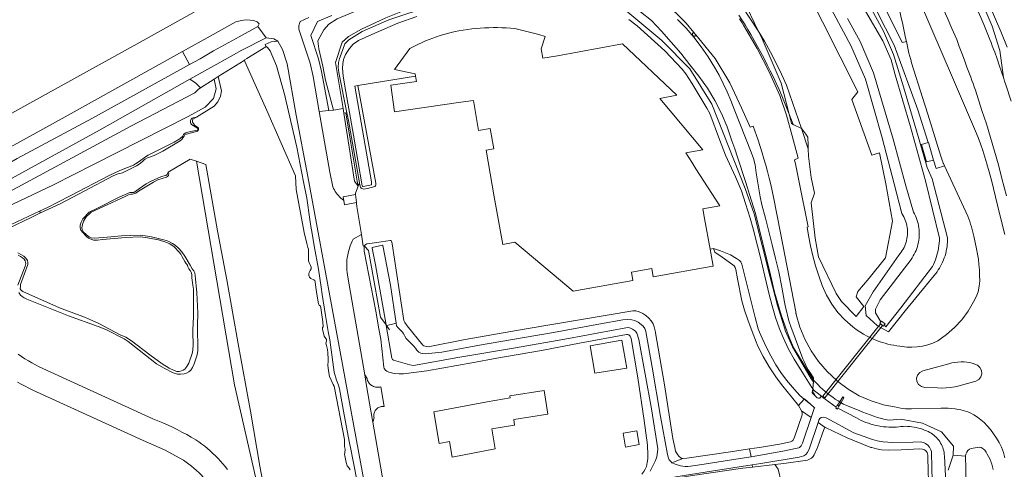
# Model space of a CAD drawing. Header units: metres. Extents: x 89888 to 94270, y 464165 to 468904.
# Tile 362 of 369: x 93101 to 93330, y 468565 to 468669. Entities that reach past the tile are written whole.
import ezdxf

# ---------------------------------------------------------------- set-up
doc = ezdxf.new("R2010")
doc.units = ezdxf.units.M
for name, color, linetype, lineweight in [('B_BEBOUWINGSGRENS_0', 251, 'CONTINUOUS', 13), ('G_GRENS_ALGEMEEN_0', 251, 'CONTINUOUS', 13), ('T_CULTUURGRENS_0', 251, 'CONTINUOUS', 13), ('T_HEK_LIJN_0', 251, 'CONTINUOUS', 13), ('V_GELEIDECONSTRUCTIE_LIJN_0', 251, 'CONTINUOUS', 13), ('V_WEGGRENS_0', 251, 'CONTINUOUS', 13), ('W_DUIKER_-1', 251, 'CONTINUOUS', 13), ('W_STUW_30CM_LIJN_0', 251, 'CONTINUOUS', 13), ('W_WALBESCHERMING_LIJN_0', 251, 'CONTINUOUS', 13), ('W_WATERGRENS_0', 251, 'CONTINUOUS', 13)]:
    doc.layers.add(name, color=color, linetype=linetype, lineweight=lineweight)

msp = doc.modelspace()

# ---------------------------------------------------------------- linework, layer by layer
at = {"layer": 'B_BEBOUWINGSGRENS_0'}
msp.add_line((93216.08, 468574.95), (93215.86, 468576.24), dxfattribs=at)
for points in [[(93193.1, 468655.99), (93193.02, 468656.52), (93188.22, 468657.53), (93191.75, 468662.43), (93192.96, 468663.05), (93193.77, 468663.44), (93194.59, 468663.82), (93195.41, 468664.18), (93196.24, 468664.52), (93197.08, 468664.84), (93197.93, 468665.14), (93198.78, 468665.42), (93199.64, 468665.68), (93200.5, 468665.92), (93201.38, 468666.15), (93202.25, 468666.35), (93203.13, 468666.53)], [(93203.13, 468666.53), (93204.12, 468666.7), (93205.12, 468666.84), (93206.12, 468666.97), (93207.12, 468667.07), (93208.12, 468667.15), (93209.12, 468667.21), (93210.13, 468667.25), (93211.14, 468667.27), (93212.14, 468667.27), (93213.15, 468667.24), (93214.15, 468667.2), (93215.16, 468667.14), (93216.16, 468667.05), (93218.94, 468666.37), (93221.72, 468665.7), (93223.14, 468665.22), (93222.25, 468662.38), (93222.65, 468660.14), (93226, 468660.74), (93241.09, 468663.47), (93253.76, 468651.57), (93249.79, 468650.84), (93259.79, 468638.89), (93255.81, 468638.18), (93257.2, 468636.02), (93258.19, 468634.46), (93263.69, 468625.87), (93259.81, 468625.18), (93260.2, 468622.95), (93261.47, 468615.8)], [(93224.8, 468610.13), (93216.13, 468617.4), (93213.31, 468616.9), (93211.37, 468627.98), (93209.48, 468638.81), (93211.25, 468639.12), (93210.43, 468643.86), (93207.68, 468643.38), (93206.51, 468650.32), (93203.63, 468649.92), (93188.21, 468647.73), (93187.34, 468653.88), (93193.28, 468654.73), (93193.1, 468655.99)], [(93261.47, 468615.8), (93262.17, 468611.88), (93262.13, 468611.87), (93248.28, 468609.4), (93247.94, 468611.3), (93243.19, 468610.45), (93243.53, 468608.55), (93229.65, 468606.07), (93224.8, 468610.13)], [(93233.66, 468593.35), (93234.73, 468586.99), (93242.14, 468588.17), (93240.95, 468594.66), (93233.66, 468593.35)], [(93215.86, 468576.24), (93223.8, 468577.48), (93222.95, 468582.97), (93215, 468581.73), (93215.08, 468581.26), (93209.71, 468580.36), (93197.36, 468578.02), (93198.59, 468570.66), (93200.95, 468571.11), (93201.55, 468567.51), (93211.53, 468569.45), (93210.76, 468574.08), (93216.08, 468574.95)], [(93245.03, 468570.42), (93244.49, 468573.58), (93241.29, 468573.04), (93241.83, 468569.84), (93245.03, 468570.42)]]:
    msp.add_lwpolyline(points, dxfattribs=at)
at = {"layer": 'G_GRENS_ALGEMEEN_0'}
msp.add_line((93282.72, 468578.28), (93282.01, 468579.52), dxfattribs=at)
for points in [[(93179.68, 468653.79), (93183.85, 468631.16), (93183.85, 468630.92), (93183.84, 468630.73), (93183.8, 468630.49), (93183.62, 468630.35), (93181.94, 468629.94), (93181.44, 468629.82), (93181.05, 468629.76), (93180.62, 468629.87), (93180.47, 468629.99), (93180.33, 468630.24), (93180.11, 468630.78), (93180.04, 468631.21)], [(93181.19, 468616.49), (93181.24, 468616.66), (93181.5, 468616.91), (93181.8, 468617.07), (93182.47, 468617.16), (93184.06, 468617.38), (93186.07, 468617.65), (93186.17, 468617.66), (93187.15, 468617.79), (93187.36, 468617.83), (93187.51, 468617.72), (93187.63, 468617.06), (93190.38, 468599.24), (93190.58, 468598.79), (93191.17, 468598), (93194.76, 468593.54), (93195.03, 468593.33), (93195.51, 468593.19), (93196.02, 468593.15), (93204.6, 468594.8), (93218.26, 468597.26), (93231.6, 468599.5), (93243.54, 468601.49), (93244.21, 468601.45), (93245.01, 468601.22), (93245.82, 468600.86), (93246.53, 468600.42), (93247.25, 468599.79), (93247.8, 468599.15), (93248.23, 468598.44), (93248.5, 468597.78), (93248.73, 468596.84), (93250.89, 468584.27), (93252.8, 468571.84), (93253.27, 468569.78), (93253.47, 468568.91), (93253.65, 468568.49), (93253.97, 468568.04), (93254.24, 468567.71), (93254.77, 468567.3), (93255.13, 468567.18)], [(93222.3, 468592.28), (93211.93, 468590.46), (93206.14, 468589.39), (93195.68, 468587.55), (93190.25, 468586.88), (93189.24, 468586.84), (93188.13, 468586.93), (93186.85, 468587.24), (93186.41, 468587.48), (93186.1, 468587.72), (93185.82, 468588.09), (93185.68, 468588.41), (93185.02, 468594.93), (93184.57, 468597.29), (93183.85, 468601.4), (93181.14, 468615.36), (93181.16, 468616.11), (93181.19, 468616.49)], [(93282.01, 468579.52), (93280.34, 468581.52), (93278.33, 468583.96), (93276.91, 468585.95), (93275.2, 468588.51), (93273.77, 468590.92), (93272.57, 468593.32), (93271.46, 468596.07), (93270.2, 468599.41), (93269.45, 468601.66), (93268.85, 468603.83), (93267.81, 468608.91), (93267.42, 468611.09), (93267.26, 468611.52), (93267.04, 468611.91), (93266.77, 468612.21), (93264.23, 468613.98), (93262.57, 468615.1), (93262.23, 468615.93)], [(93301.09, 468598.92), (93300.88, 468598.63), (93301.69, 468597.96), (93301.87, 468598.2)], [(93244.7, 468585.94), (93243.14, 468595.09), (93242.9, 468595.6), (93242.59, 468595.92), (93242.3, 468596.02), (93242.03, 468596), (93231.16, 468593.99), (93222.3, 468592.28)], [(93245.61, 468563.59), (93246.07, 468564.15), (93246.42, 468564.71), (93246.67, 468565.36), (93246.88, 468566.26), (93247.01, 468567.1), (93247.03, 468568.59), (93246.96, 468569.78), (93246.93, 468570.32), (93246.17, 468575.99), (93244.7, 468585.94)], [(93291.14, 468578.87), (93291.36, 468579.38), (93290.99, 468579.58), (93290.76, 468579.14)], [(93270.65, 468569.43), (93272.91, 468569.78), (93277.6, 468570.5), (93280.17, 468571.05), (93280.47, 468571.21), (93280.68, 468571.39), (93280.97, 468571.89), (93282.82, 468577.37), (93282.83, 468577.79), (93282.72, 468578.28)], [(93255.13, 468567.18), (93256.1, 468567.27), (93266.24, 468568.75), (93270.65, 468569.43)]]:
    msp.add_lwpolyline(points, dxfattribs=at)
at = {"layer": 'T_CULTUURGRENS_0'}
for p, q in [((93176.46, 468647.38), (93176.91, 468647.45)), ((93176.91, 468647.45), (93177.14, 468647.5)), ((93177.14, 468647.49), (93177.14, 468647.5)), ((93099.18, 468621.55), (93105.79, 468624.66)), ((93105.79, 468624.66), (93106.04, 468624.22)), ((93115.91, 468622.97), (93116.68, 468623.37)), ((93284.97, 468585.68), (93285.46, 468584.98)), ((93285.46, 468584.98), (93285.32, 468583.35)), ((93285.46, 468584.98), (93285.5, 468585.39)), ((93283.28, 468580.94), (93282.01, 468579.52)), ((93282.72, 468578.28), (93284.92, 468576.74)), ((93286.52, 468575.56), (93288.16, 468574.38)), ((93270.65, 468569.43), (93270.98, 468567.59)), ((93255.13, 468567.18), (93252.62, 468566.21)), ((93271.24, 468565.72), (93271.3, 468565.2)), ((93276.47, 468565.78), (93271.3, 468565.2)), ((93278.62, 468566.02), (93276.47, 468565.78))]:
    msp.add_line(p, q, dxfattribs=at)
for points in [[(93177.14, 468647.5), (93175.27, 468656.86), (93175.12, 468658.11), (93175.17, 468659.13), (93175.43, 468660.1), (93175.8, 468661.11), (93176.65, 468663.47), (93177.58, 468664.41), (93180.66, 468666.38), (93186.86, 468669.07), (93196.9, 468672.37), (93203.63, 468673.63), (93209.59, 468674.16), (93214.92, 468673.69), (93221.94, 468673.08), (93231.87, 468673.27), (93241.88, 468671.26)], [(93183.68, 468668.36), (93186.21, 468669.51), (93191.59, 468671.68), (93197.05, 468673.15), (93203.47, 468674.08), (93208.56, 468674.77), (93217.24, 468674.61)], [(93176.27, 468648.51), (93174.48, 468659.18), (93176.05, 468663.87), (93177.53, 468665.19), (93180.51, 468666.91), (93183.68, 468668.36)], [(93143.12, 468653.27), (93142.58, 468652.92), (93141.86, 468652.1), (93126.96, 468644.37), (93089.88, 468624.41), (93082.95, 468619.58), (93091.56, 468622.46), (93109.03, 468630.79), (93118.15, 468635.4), (93140.3, 468646.59), (93144.27, 468648.81), (93146.14, 468650.77), (93146.8, 468653.04), (93146.34, 468655.33)], [(93180.04, 468631.21), (93177.5, 468645.69), (93177.14, 468647.49)], [(93105.79, 468624.66), (93107.49, 468625.45), (93112.9, 468628.18), (93122.12, 468633.02), (93124.25, 468634), (93124.79, 468634.2), (93127.59, 468635.31), (93128.06, 468635.6), (93128.9, 468636.16), (93130.38, 468637.26), (93130.97, 468637.62), (93137.06, 468640.66), (93138.33, 468641.42), (93138.7, 468641.71), (93138.99, 468642), (93139.24, 468642.45), (93139.38, 468642.63), (93139.72, 468642.86), (93140.18, 468642.99), (93142.4, 468643.42), (93142.56, 468643.54), (93142.58, 468643.74), (93142.47, 468643.88), (93141.09, 468644.77), (93140.89, 468644.97), (93140.85, 468645.18), (93140.83, 468645.45), (93140.85, 468645.72), (93140.99, 468646.02), (93141.19, 468646.22), (93141.47, 468646.35), (93142.24, 468646.46)], [(93183.3, 468406.46), (93179.34, 468431.31), (93170.26, 468483.77), (93167.38, 468500), (93166.15, 468506.94), (93165.82, 468508.79), (93161.71, 468531.93), (93156.3, 468561.2), (93151.08, 468584.29), (93142.24, 468636.23)], [(93135.62, 468633.68), (93135.79, 468633.4), (93135.72, 468632.95), (93135.49, 468632.66), (93135.24, 468632.5), (93133.24, 468631.93), (93132.2, 468631.41), (93128.79, 468629.31), (93128.17, 468628.84), (93127.9, 468628.73), (93127.4, 468628.62), (93126.97, 468628.55), (93126.41, 468628.4)], [(93126.41, 468628.4), (93125.84, 468628.13), (93120.49, 468625.63), (93117.8, 468624.38), (93117.34, 468624.02), (93116.68, 468623.37)], [(93176.4, 468627.15), (93176.24, 468627.95), (93179.15, 468628.51)], [(93179.36, 468626.65), (93176.62, 468626.08), (93176.4, 468627.15)], [(93116.68, 468623.37), (93116, 468622.32), (93115.64, 468621.23), (93115.6, 468620.72), (93115.74, 468620.19), (93116, 468619.79), (93116.6, 468619.18), (93117.38, 468618.61), (93117.8, 468618.45), (93118.49, 468618.33), (93120.63, 468618.51), (93124.84, 468618.9), (93129.17, 468619.07), (93130.83, 468618.85), (93131.79, 468618.68), (93134.54, 468618), (93135.23, 468617.83), (93135.98, 468617.5), (93136.68, 468617.12), (93137.24, 468616.77), (93138.03, 468616.05), (93138.83, 468615.21), (93139.52, 468614.18), (93140.73, 468612.08), (93141.25, 468611.25), (93141.6, 468610.75), (93141.82, 468610.28), (93141.93, 468609.67), (93142.31, 468605.67), (93142.51, 468601.05)], [(93100.77, 468607.43), (93102.43, 468611.87), (93102.59, 468612.5), (93102.54, 468612.8), (93102.48, 468613.08), (93102.2, 468613.46), (93101.81, 468613.83), (93101.33, 468614.14), (93100.81, 468614.4)], [(93142.51, 468601.05), (93142.45, 468597.98), (93142.55, 468592.24), (93142.4, 468591.29), (93141.65, 468589.21), (93141.26, 468588.31), (93140.89, 468587.71), (93140.41, 468587.32), (93139.88, 468587.02), (93139.33, 468586.86), (93138.54, 468586.76), (93137.83, 468586.78), (93136.82, 468587.05), (93134.7, 468588.16), (93132.96, 468589.2), (93126.39, 468594.39), (93125.39, 468595), (93121.17, 468597.14), (93119.41, 468597.84), (93112.5, 468600.34), (93102.82, 468604.17), (93102.24, 468604.48), (93101.74, 468604.83), (93101.37, 468605.16), (93100.94, 468605.74)], [(93288.16, 468574.38), (93287.99, 468574.28), (93287.49, 468572.88), (93286.41, 468569.78), (93286.35, 468569.62), (93285.65, 468568.03), (93285.37, 468567.64), (93285.02, 468567.29), (93284.7, 468567.09), (93284.11, 468566.81), (93278.62, 468566.02)], [(93312.24, 468559.04), (93312.05, 468567.29), (93312.01, 468567.94), (93311.83, 468568.56), (93311.57, 468568.96), (93311.28, 468569.2), (93310.78, 468569.36), (93310.17, 468569.46), (93305.8, 468569.22), (93302.97, 468569.15), (93301.29, 468569.23), (93300.13, 468569.41), (93298.98, 468569.71), (93298.81, 468569.78), (93293.28, 468571.99), (93288.41, 468574.33), (93288.16, 468574.38)], [(93271.3, 468565.2), (93270.5, 468565.11), (93269.83, 468565.03), (93269.07, 468564.94)], [(93280.87, 468527.93), (93274.99, 468557.05), (93277.56, 468558.62), (93277.96, 468561.79), (93277.3, 468564.71), (93276.47, 468565.78)], [(93269.07, 468564.94), (93257.9, 468563.32), (93253.07, 468562.55), (93252.6, 468562.31), (93251.55, 468561.47)]]:
    msp.add_lwpolyline(points, dxfattribs=at)
at = {"layer": 'T_HEK_LIJN_0'}
for p, q in [((93178.08, 468640.42), (93176.91, 468647.45)), ((93179.36, 468626.65), (93179.15, 468628.51)), ((93186.24, 468598.24), (93186.36, 468598.08)), ((93186.36, 468598.08), (93187.06, 468597.1)), ((93285.27, 468582.8), (93285.32, 468583.35)), ((93285.32, 468583.35), (93285.5, 468585.34)), ((93285.26, 468582.68), (93285.27, 468582.8)), ((93285.79, 468582.01), (93285.26, 468582.68))]:
    msp.add_line(p, q, dxfattribs=at)
for points in [[(93271.72, 468624.04), (93269.64, 468629.92), (93261.89, 468649.47), (93256.76, 468657.71), (93250.27, 468664.31), (93241.88, 468671.26)], [(93258.18, 468665.56), (93258.14, 468665.47), (93258.07, 468665.39), (93257.99, 468665.33), (93257.9, 468665.29), (93257.8, 468665.27), (93257.7, 468665.28), (93257.6, 468665.31), (93257.52, 468665.36), (93257.45, 468665.43), (93257.39, 468665.52), (93257.36, 468665.61), (93257.35, 468665.72), (93257.36, 468665.82), (93257.4, 468665.91), (93257.46, 468665.99), (93257.53, 468666.06), (93257.62, 468666.11), (93257.72, 468666.13)], [(93179.74, 468630.45), (93179.54, 468631.63), (93178.08, 468640.42)], [(93179.15, 468628.51), (93179.12, 468628.82), (93179.74, 468630.45)], [(93179.46, 468625.72), (93179.39, 468626.39), (93179.36, 468626.65)], [(93284.97, 468585.68), (93280.58, 468593.1), (93278.99, 468596.77), (93277.08, 468602.76), (93275.43, 468609.31), (93271.72, 468624.04)], [(93180.55, 468619.24), (93180.9, 468616.53), (93181.19, 468616.49)], [(93181.19, 468616.49), (93182.15, 468615.48), (93184.96, 468600.04), (93186.24, 468598.24)]]:
    msp.add_lwpolyline(points, dxfattribs=at)
at = {"layer": 'V_GELEIDECONSTRUCTIE_LIJN_0'}
for p, q in [((93280.77, 468644.8), (93279.82, 468647.19)), ((93280.81, 468644.7), (93280.77, 468644.8))]:
    msp.add_line(p, q, dxfattribs=at)
msp.add_lwpolyline([(93279.82, 468647.19), (93278.11, 468651.43), (93277.48, 468652.89), (93276.82, 468654.35), (93276.15, 468655.79), (93275.45, 468657.23), (93274.74, 468658.66), (93274.01, 468660.08), (93273.27, 468661.49), (93272.51, 468662.89), (93271.73, 468664.28), (93270.93, 468665.67), (93270.26, 468666.81), (93269.58, 468667.95), (93268.87, 468669.07), (93268.15, 468670.18)], dxfattribs=at)
at = {"layer": 'V_WEGGRENS_0'}
for p, q in [((93158.4, 468664.89), (93156.48, 468667.5)), ((93162.18, 468662.16), (93161.13, 468664.11)), ((93138.99, 468661.72), (93140.56, 468658.72)), ((93153.39, 468659.75), (93153.94, 468660.12)), ((93118.06, 468646.2), (93140.56, 468658.72)), ((93119.7, 468643.47), (93140.69, 468655.27)), ((93143.12, 468653.27), (93146.34, 468655.33)), ((93146.34, 468655.33), (93147.24, 468655.91)), ((93172.92, 468648.02), (93170.71, 468647.78)), ((93172.92, 468648.02), (93174, 468648.12)), ((93176.27, 468648.51), (93174, 468648.12)), ((93176.46, 468647.38), (93176.27, 468648.51)), ((93079.3, 468621.25), (93119.7, 468643.47)), ((93280.77, 468644.8), (93282.66, 468643.81)), ((93282.66, 468643.81), (93284.26, 468639.09)), ((93282.78, 468643.74), (93282.66, 468643.81)), ((93283.67, 468642.52), (93282.78, 468643.74)), ((93180.04, 468631.21), (93179.74, 468630.45)), ((93180.55, 468619.24), (93179.46, 468625.72)), ((93187.68, 468549.55), (93183.17, 468575.62)), ((93320.77, 468567.72), (93317.9, 468567.96))]:
    msp.add_line(p, q, dxfattribs=at)
for points in [[(93307.59, 468707.32), (93307.84, 468706.56), (93308.1, 468705.81), (93308.38, 468705.06), (93308.68, 468704.31), (93308.98, 468703.57), (93309.4, 468702.65), (93313.19, 468694.49), (93314.86, 468690.85), (93318.61, 468682.71), (93321.85, 468675.4), (93325, 468668.03), (93325.16, 468667.63), (93325.33, 468667.23), (93325.49, 468666.83), (93325.65, 468666.42), (93325.81, 468666.02)], [(93329.56, 468655.68), (93328.76, 468661.94), (93326.94, 468667.63), (93322.26, 468678.66), (93320.3, 468683.02), (93316.43, 468691.45)], [(93252.73, 468687.69), (93256.23, 468685.54), (93259.16, 468682.68), (93261.4, 468680.24), (93263.13, 468678.34), (93264.4, 468677.23), (93265.62, 468676.06), (93266.77, 468674.83), (93267.86, 468673.54), (93268.88, 468672.2), (93272.66, 468666.54)], [(93304.15, 468686.34), (93307.18, 468679.86), (93307.77, 468678.59), (93308.35, 468677.31), (93308.92, 468676.04), (93309.5, 468674.76), (93310.07, 468673.49), (93317.94, 468655.15)], [(93321.69, 468656.51), (93321.11, 468658.11), (93320.52, 468659.7), (93319.92, 468661.3), (93319.33, 468662.9), (93318.73, 468664.49), (93317.61, 468667.05), (93316.47, 468669.61), (93315.31, 468672.15), (93314.13, 468674.69), (93312.93, 468677.21), (93307.96, 468686.42), (93307.83, 468686.67), (93307.7, 468686.92), (93307.57, 468687.17), (93307.44, 468687.42), (93307.31, 468687.67)], [(93266.32, 468683.03), (93267.25, 468685.78), (93273.27, 468686.13), (93279.37, 468684.97), (93295.73, 468652.36), (93294.41, 468650.58)], [(93272.66, 468666.54), (93269.13, 468673.88), (93267.07, 468677.24), (93265.56, 468680.8), (93266.32, 468683.03)], [(93312.08, 468640.55), (93309.66, 468648.2), (93304.17, 468663.19), (93300.17, 468671.09), (93293.85, 468681.99)], [(93295.72, 468682.78), (93301.93, 468672.09), (93306.08, 468663.85), (93307.03, 468664.05)], [(93257.72, 468666.13), (93255.94, 468668.33), (93250.77, 468673.33), (93245.47, 468677.73), (93241.05, 468680.59)], [(93330.46, 468662.75), (93328.98, 468666.35), (93323.56, 468678.98)], [(93174, 468648.12), (93172.21, 468655.05), (93171.56, 468658.32), (93170.66, 468662.32), (93170.43, 468664.22), (93171.78, 468666.78), (93172.97, 468668.1), (93174.86, 468669.29), (93179.52, 468671.23), (93186.3, 468673.38), (93192.83, 468674.69), (93199.83, 468675.62), (93206.04, 468675.73), (93217.24, 468674.61)], [(93288.49, 468673.72), (93294.17, 468663.15), (93297.51, 468655.32), (93301.43, 468641.64), (93304.2, 468631), (93305.99, 468624.08), (93306.22, 468623.71), (93306.43, 468623.33), (93306.61, 468622.94), (93306.78, 468622.54), (93306.92, 468622.13), (93307.04, 468621.72), (93307.14, 468621.3), (93307.22, 468620.87), (93307.27, 468620.44), (93307.29, 468620.01), (93307.3, 468619.57), (93307.28, 468619.14), (93307.24, 468618.71), (93307.17, 468618.28), (93307.08, 468617.86), (93306.97, 468617.44), (93306.83, 468617.03), (93306.67, 468616.62), (93306.49, 468616.23), (93306.29, 468615.84), (93306.07, 468615.47), (93305.83, 468615.11), (93305.57, 468614.77), (93305.29, 468614.44), (93299.29, 468605.93), (93297.49, 468602.64), (93297.71, 468600.44), (93300.26, 468598.11), (93300.52, 468597.96), (93302.88, 468596.59), (93306.74, 468601.45), (93314.15, 468610.54), (93314.45, 468610.98), (93314.73, 468611.42), (93314.99, 468611.88), (93315.23, 468612.35), (93315.46, 468612.82), (93315.66, 468613.31), (93315.85, 468613.8), (93316.01, 468614.3), (93316.16, 468614.8), (93316.28, 468615.32), (93316.39, 468615.83), (93316.47, 468616.35), (93316.53, 468616.87), (93316.57, 468617.4), (93316.59, 468617.92), (93316.59, 468618.45), (93313, 468632.13), (93311.83, 468634.8), (93310.01, 468641.19), (93306.36, 468653.51), (93304.08, 468661.04), (93301.72, 468666.44), (93296.55, 468676.02)], [(93307.03, 468664.05), (93306.87, 468664.88), (93306.63, 468666.05), (93306.38, 468667.22), (93306.12, 468668.39), (93305.85, 468669.55), (93305.56, 468670.72), (93305.29, 468671.89), (93304.97, 468673.05), (93304.61, 468674.2), (93304.22, 468675.34), (93303.79, 468676.46)], [(93065.26, 468628.49), (93069.09, 468630.64), (93107.15, 468651.73), (93129.18, 468663.86), (93143.97, 468672.21), (93144.01, 468672.23)], [(93245.27, 468670.94), (93247.88, 468668.96), (93250.19, 468666.46), (93252.45, 468663.91), (93254.65, 468661.31), (93256.79, 468658.66), (93258.87, 468655.96), (93260.83, 468653.21), (93262.59, 468650.32), (93264.13, 468647.31), (93265.44, 468644.2), (93266.52, 468640.99), (93267.18, 468639.1), (93267.83, 468637.21), (93268.47, 468635.32), (93269.1, 468633.41), (93269.71, 468631.51), (93270.18, 468630.03), (93270.64, 468628.54), (93271.09, 468627.06), (93271.53, 468625.57), (93271.97, 468624.08), (93275.5, 468609.85), (93275.79, 468608.5), (93276.1, 468607.16), (93276.43, 468605.82), (93276.78, 468604.49), (93277.16, 468603.16), (93277.55, 468601.84), (93277.97, 468600.53), (93278.41, 468599.23), (93278.87, 468597.93), (93279.35, 468596.64), (93279.85, 468595.35), (93280.37, 468594.08), (93280.91, 468592.81), (93285.5, 468585.39)], [(93156.48, 468667.5), (93156.76, 468668.14), (93156.32, 468668.64), (93155.46, 468668.95), (93154.72, 468669.02), (93153.88, 468669.08), (93153.11, 468669.03), (93151.98, 468668.79), (93151.39, 468668.6), (93150.66, 468668.25), (93145.43, 468665.32), (93138.99, 468661.72)], [(93166.12, 468666.43), (93166.05, 468666.68), (93166.01, 468666.93), (93165.98, 468667.19), (93165.98, 468667.44), (93166, 468667.7), (93166.04, 468667.95), (93166.11, 468668.2), (93166.19, 468668.44), (93166.3, 468668.67), (93168.27, 468669.63)], [(93170.33, 468668.68), (93168.77, 468665.42), (93170.54, 468660.01), (93171.21, 468657.07), (93172.92, 468648.02)], [(93173.68, 468670.06), (93170.33, 468668.68)], [(93285.5, 468585.39), (93285.5, 468585.9), (93284.65, 468587.21), (93284.27, 468587.81), (93283.92, 468588.42), (93283.6, 468589.05), (93283.3, 468589.69), (93283.02, 468590.34), (93280.2, 468597.82), (93279.85, 468598.93), (93279.53, 468600.06), (93279.25, 468601.19), (93278.99, 468602.33), (93278.77, 468603.47), (93278.1, 468607.01), (93277.42, 468610.55), (93276.66, 468613.67), (93275.89, 468616.8), (93275.11, 468619.91), (93274.3, 468623.03), (93273.48, 468626.14), (93273.13, 468627.98), (93272.8, 468629.83), (93272.48, 468631.67), (93272.18, 468633.53), (93271.9, 468635.38), (93271.53, 468636.89), (93271, 468638.34), (93267.02, 468648.35), (93266.27, 468650.37), (93265.44, 468652.36), (93264.53, 468654.32), (93263.55, 468656.24), (93262.49, 468658.11), (93261.02, 468660.5), (93259.43, 468662.8), (93257.71, 468665.02), (93255.88, 468667.14), (93253.93, 468669.16)], [(93268.27, 468669.3), (93268.6, 468668.83), (93268.93, 468668.35), (93269.26, 468667.87), (93272.37, 468662.43), (93275.2, 468656.97), (93277.63, 468651.54), (93279.22, 468646.91), (93280.55, 468642.16), (93281.88, 468636.97), (93281.1, 468636.53), (93281.38, 468635.24), (93282.15, 468631.41), (93284.2, 468620.99), (93283.98, 468620.94), (93284.35, 468618.97), (93284.81, 468616.61), (93285.35, 468614.26), (93285.97, 468611.93), (93286.68, 468609.62), (93287.46, 468607.34), (93288.47, 468605.15), (93289.7, 468603.07), (93291.14, 468601.14), (93292.77, 468599.36), (93294.58, 468597.77), (93295.38, 468597.17), (93296.2, 468596.62), (93297.05, 468596.1), (93297.92, 468595.62), (93298.8, 468595.18), (93299.44, 468594.9), (93300.09, 468594.63), (93300.75, 468594.38), (93301.41, 468594.16), (93302.08, 468593.96), (93302.75, 468593.78), (93303.43, 468593.62), (93304.11, 468593.49), (93304.79, 468593.37), (93305.48, 468593.28), (93306.04, 468593.18), (93306.61, 468593.11), (93307.17, 468593.05), (93307.74, 468593.03), (93308.31, 468593.02)], [(93140.56, 468658.72), (93143.07, 468660.05), (93146.17, 468661.86), (93152.1, 468665.12), (93156.48, 468667.5)], [(93170.71, 468647.78), (93169.33, 468655.94), (93168.63, 468659.02), (93166.12, 468666.43)], [(93258.18, 468665.56), (93258.01, 468665.78), (93257.72, 468666.13)], [(93272.66, 468666.54), (93273.3, 468665.2), (93278, 468654.39), (93279.82, 468647.19)], [(93282.66, 468643.81), (93279.24, 468653.87), (93278.07, 468656.48), (93276.83, 468659.05), (93275.51, 468661.59), (93274.12, 468664.09), (93272.66, 468666.54)], [(93325.81, 468666.02), (93325.96, 468665.64), (93326.1, 468665.27), (93326.4, 468664.52), (93326.69, 468663.78), (93326.98, 468663.03), (93327.26, 468662.28), (93327.54, 468661.53), (93328.08, 468660.02), (93328.6, 468658.51), (93329.12, 468656.99), (93329.56, 468655.68)], [(93158.4, 468664.89), (93152.76, 468662.02), (93146.96, 468658.79), (93140.69, 468655.27)], [(93161.13, 468664.11), (93159.54, 468663.96), (93158.19, 468663.33), (93158.32, 468662.93)], [(93161.13, 468664.11), (93160.21, 468664.66), (93158.4, 468664.89)], [(93308.26, 468578.72), (93307.53, 468578.72), (93306.8, 468578.75), (93306.07, 468578.83), (93305.35, 468578.93), (93304.63, 468579.08), (93301.7, 468579.66), (93298.84, 468580.56), (93296.11, 468581.77), (93293.52, 468583.27), (93291.12, 468585.05), (93290.86, 468585.27), (93288.65, 468587.38), (93286.67, 468589.7), (93284.94, 468592.22), (93283.49, 468594.91), (93282.33, 468597.73), (93281.47, 468600.66), (93281.44, 468600.78), (93281.41, 468600.89), (93281.39, 468601), (93281.36, 468601.11), (93281.34, 468601.23), (93277.85, 468619.63), (93276.19, 468627.87), (93275.87, 468629.37), (93275.53, 468630.85), (93275.17, 468632.34), (93274.79, 468633.82), (93274.39, 468635.29), (93273.97, 468636.76), (93273.53, 468638.22), (93273.07, 468639.67), (93272.6, 468641.12), (93271.44, 468644.4), (93270.76, 468644.14), (93268.76, 468648.65), (93266.06, 468654.47), (93262.64, 468660.08), (93258.18, 468665.56)], [(93307.03, 468664.05), (93307.27, 468662.91), (93307.45, 468662.13), (93307.63, 468661.36), (93307.83, 468660.59), (93308.04, 468659.83), (93308.25, 468659.07), (93310.8, 468651.01), (93311.4, 468649.11)], [(93138.99, 468661.72), (93111, 468646.15), (93086.14, 468632.45), (93079.97, 468629.01)], [(93153.94, 468660.12), (93158.33, 468662.83), (93158.32, 468662.93)], [(93158.32, 468662.93), (93158.68, 468662.66), (93159.29, 468661.88), (93160.8, 468658.41), (93162.71, 468651.53), (93162.81, 468651.15), (93163.05, 468650.11), (93165.49, 468639.48), (93167.06, 468631.44), (93167.81, 468627.65), (93168.56, 468622.69), (93168.88, 468620.61), (93168.91, 468620.4), (93169.57, 468616.61), (93170.51, 468611.19), (93171.13, 468606.98), (93171.39, 468605.31), (93172.18, 468600.42), (93172.78, 468596.67), (93173.18, 468594.76), (93173.87, 468589.6), (93174.21, 468587.21), (93174.75, 468585.4), (93175.16, 468584.23), (93175.39, 468583.41), (93176.48, 468577.35), (93177.78, 468570.78), (93177.98, 468569.78), (93178.6, 468566.59), (93179.56, 468561.86)], [(93194.51, 468489.24), (93192.53, 468500), (93168.1, 468632.7), (93165.39, 468646.91), (93163.24, 468658.88), (93162.18, 468662.16)], [(93330.26, 468628.18), (93329.74, 468630.21), (93329.21, 468632.23), (93328.39, 468635.42), (93327.51, 468638.6), (93326.59, 468641.76), (93325.62, 468644.9), (93324.59, 468648.03), (93323.06, 468652.77), (93322.78, 468653.52), (93322.51, 468654.26), (93322.24, 468655.01), (93321.97, 468655.76), (93321.69, 468656.51)], [(93140.69, 468655.27), (93141.96, 468654.42), (93143.12, 468653.27)], [(93317.94, 468655.15), (93323.12, 468643.24), (93323.7, 468641.74), (93324.25, 468640.24), (93324.77, 468638.72), (93325.26, 468637.2), (93325.72, 468635.67), (93326.25, 468633.74), (93326.77, 468631.82), (93327.27, 468629.89), (93327.76, 468627.95), (93328.23, 468626.02), (93329.37, 468621.27), (93329.87, 468619.2)], [(93331.33, 468650.16), (93330.12, 468653.95), (93329.84, 468654.82), (93329.63, 468655.48), (93329.56, 468655.68)], [(93294.41, 468650.58), (93298.98, 468637.66), (93300.77, 468638.2), (93302.23, 468631), (93303.81, 468622.35), (93302.19, 468613.81), (93298.38, 468609.05), (93295.78, 468606.01), (93295.4, 468604.71), (93297.17, 468602.51), (93295.39, 468600.14), (93291.98, 468603.64), (93290.73, 468605.49), (93286.63, 468614.05), (93285.84, 468618.39), (93284.95, 468626.59), (93285.73, 468628.82), (93284.94, 468632.45), (93284.31, 468637.45), (93284.26, 468639.09)], [(93170.71, 468647.78), (93173.14, 468633.69), (93173.88, 468630.28), (93174.05, 468629.91), (93174.24, 468629.56), (93174.44, 468629.21), (93174.66, 468628.88), (93174.91, 468628.56), (93175.16, 468628.25), (93175.44, 468627.96), (93175.73, 468627.68), (93176.04, 468627.42), (93176.4, 468627.15)], [(93179.74, 468630.45), (93178.92, 468631.57), (93176.46, 468647.38)], [(93311.4, 468649.11), (93312.01, 468647.19), (93314.98, 468637.68), (93315.13, 468637.18)], [(93078.92, 468624.58), (93089.14, 468630.3), (93100.57, 468636.86), (93118.06, 468646.2)], [(93279.82, 468647.19), (93280.36, 468645.02), (93280.77, 468644.8)], [(93284.26, 468639.09), (93284.23, 468639.99), (93284.18, 468641.84), (93283.67, 468642.52)], [(93313.37, 468636.52), (93311.71, 468636.06), (93310.58, 468640.15), (93312.08, 468640.55)], [(93312.08, 468640.55), (93312.17, 468640.57), (93313.37, 468636.52)], [(93315.91, 468635.14), (93313.95, 468634.52), (93313.37, 468636.52)], [(93315.13, 468637.18), (93315.43, 468636.24), (93315.48, 468636.09), (93315.53, 468635.95), (93315.59, 468635.81), (93315.65, 468635.68), (93315.72, 468635.54), (93315.91, 468635.14)], [(93322.31, 468620.37), (93322.14, 468620.99), (93321.95, 468621.61), (93321.74, 468622.23), (93321.53, 468622.85), (93321.3, 468623.46), (93315.91, 468635.14)], [(93308.31, 468593.02), (93309.56, 468593.1), (93310.8, 468593.28), (93312.01, 468593.59), (93313.19, 468594), (93314.33, 468594.52), (93316.35, 468595.96), (93318.21, 468597.61), (93319.89, 468599.43), (93321.37, 468601.42), (93322.65, 468603.55), (93323.24, 468604.71), (93323.68, 468605.93), (93323.97, 468607.2), (93324.09, 468608.49), (93324.05, 468609.79), (93323.99, 468611.01), (93323.89, 468612.24), (93323.75, 468613.46), (93323.57, 468614.67), (93323.35, 468615.88), (93322.69, 468618.8), (93322.62, 468619.11), (93322.55, 468619.43), (93322.47, 468619.74), (93322.4, 468620.05), (93322.31, 468620.37)], [(93181.27, 468586.62), (93177.34, 468609.31), (93177.25, 468609.87), (93177.17, 468610.43), (93177.12, 468611), (93177.1, 468611.57), (93177.1, 468612.14), (93177.12, 468612.7), (93177.16, 468613.27), (93177.23, 468613.84), (93177.32, 468614.4), (93177.43, 468614.96), (93177.57, 468615.51), (93177.73, 468616.05), (93177.91, 468616.59), (93178.11, 468617.12), (93178.34, 468617.65), (93178.59, 468618.16), (93180.55, 468619.24)], [(93149.42, 468564.65), (93148.9, 468565.31), (93148.36, 468565.96), (93147.81, 468566.59), (93147.24, 468567.2), (93146.65, 468567.8), (93146.04, 468568.39), (93145.42, 468568.95), (93144.79, 468569.5), (93144.13, 468570.03), (93143.47, 468570.54), (93142.79, 468571.04), (93142.09, 468571.51), (93141.02, 468572.14), (93139.94, 468572.75), (93138.85, 468573.34), (93137.75, 468573.91), (93136.63, 468574.46), (93135.51, 468574.98), (93134.37, 468575.49), (93133.23, 468575.97), (93132.08, 468576.43), (93106.53, 468588.07), (93105.68, 468588.49), (93104.85, 468588.93), (93104.02, 468589.38), (93103.2, 468589.86), (93102.4, 468590.36), (93101.61, 468590.87), (93100.83, 468591.41)], [(93310.85, 468587.52), (93310.14, 468587.17), (93309.64, 468586.57), (93309.41, 468585.82), (93309.5, 468585.04), (93309.89, 468584.35), (93310.52, 468583.88), (93311.29, 468583.7), (93314.26, 468583.57), (93315.27, 468583.54), (93316.29, 468583.58), (93317.3, 468583.68), (93318.31, 468583.84), (93319.3, 468584.06), (93323.15, 468585.17), (93323.83, 468585.54), (93324.33, 468586.14), (93324.56, 468586.89), (93324.49, 468587.66), (93324.13, 468588.35), (93323.54, 468588.86), (93322.95, 468589.11), (93322.35, 468589.31), (93321.73, 468589.47), (93321.09, 468589.59), (93320.46, 468589.66), (93319.73, 468589.65), (93319.01, 468589.6), (93318.3, 468589.51), (93317.59, 468589.38), (93316.88, 468589.21), (93310.85, 468587.52)], [(93181.27, 468586.62), (93181.7, 468584.1), (93182.71, 468578.28), (93183.17, 468575.62)], [(93183.17, 468575.62), (93183.47, 468576.67), (93183.43, 468576.88), (93183.41, 468577.09), (93183.41, 468577.31), (93183.43, 468577.52), (93183.48, 468577.73), (93183.54, 468577.93), (93183.63, 468578.13), (93183.74, 468578.32), (93183.86, 468578.49), (93184, 468578.65), (93184.16, 468578.8), (93184.33, 468578.93), (93184.51, 468579.04), (93184.71, 468579.13), (93184.91, 468579.21), (93185.12, 468579.26), (93185.33, 468579.29), (93185.54, 468579.29), (93185.76, 468579.28), (93184.99, 468583.83), (93184.75, 468583.77), (93184.51, 468583.74), (93184.26, 468583.73), (93184.02, 468583.75), (93183.78, 468583.78), (93183.54, 468583.85), (93183.31, 468583.93), (93183.09, 468584.03), (93182.88, 468584.16), (93182.68, 468584.31), (93182.5, 468584.47), (93182.34, 468584.65), (93182.19, 468584.85), (93182.07, 468585.06), (93181.96, 468585.28), (93181.88, 468585.51), (93181.81, 468585.74), (93181.27, 468586.62)], [(93143.8, 468562.82), (93143.28, 468563.38), (93142.75, 468563.92), (93142.2, 468564.44), (93141.64, 468564.95), (93141.06, 468565.44), (93140.47, 468565.91), (93139.86, 468566.37), (93139.24, 468566.8), (93134.77, 468569.24), (93129.83, 468571.41), (93104.23, 468583.08), (93103.33, 468583.51), (93102.43, 468583.96), (93101.55, 468584.44), (93100.68, 468584.93)], [(93285.5, 468585.39), (93286, 468584.84), (93286.52, 468584.3), (93287.05, 468583.78), (93287.59, 468583.27), (93288.16, 468582.78), (93288.73, 468582.3), (93289.32, 468581.85), (93289.93, 468581.41), (93290.54, 468580.99), (93291.17, 468580.59), (93291.81, 468580.2), (93292.46, 468579.84), (93293.12, 468579.5), (93296.07, 468578.35), (93296.91, 468577.98), (93297.76, 468577.65), (93298.62, 468577.33), (93299.49, 468577.03), (93300.36, 468576.75), (93301.24, 468576.5), (93302.13, 468576.27), (93303.02, 468576.06), (93305.76, 468576.29), (93310.78, 468575.41), (93311.76, 468574.96), (93315.21, 468573.39), (93317.94, 468570.03), (93317.9, 468567.96)], [(93329.86, 468567.37), (93329.74, 468567.99), (93329.58, 468568.61), (93329.39, 468569.22), (93329.16, 468569.81), (93328.6, 468570.89), (93327.98, 468571.93), (93327.3, 468572.93), (93326.55, 468573.89), (93325.76, 468574.8), (93325.08, 468575.53), (93324.34, 468576.19), (93323.55, 468576.79), (93322.7, 468577.32), (93321.82, 468577.78), (93321.31, 468578), (93320.79, 468578.2), (93320.25, 468578.36), (93319.71, 468578.5), (93319.16, 468578.61), (93318.36, 468578.73), (93317.55, 468578.83), (93316.74, 468578.88), (93315.93, 468578.91), (93315.11, 468578.9), (93308.26, 468578.72)], [(93327.17, 468564.66), (93327.03, 468565.28), (93326.85, 468565.9), (93326.63, 468566.5), (93326.38, 468567.09), (93326.1, 468567.67), (93325.79, 468568.23), (93325.57, 468568.7), (93325.25, 468569.11), (93324.86, 468569.45), (93324.4, 468569.71), (93323.91, 468569.86), (93322.11, 468569.55), (93321.68, 468569.33), (93321.32, 468569.02), (93321.04, 468568.63), (93320.85, 468568.19), (93320.77, 468567.72)], [(93293.52, 468417.59), (93296.39, 468425.36), (93299.18, 468433.16), (93301.62, 468439.28), (93303.92, 468445.46), (93306.06, 468451.69), (93308.05, 468457.97), (93309.89, 468464.29), (93311.25, 468469.39), (93312.66, 468475.47), (93313.96, 468481.57), (93315.16, 468487.7), (93316.26, 468493.84), (93317.25, 468500), (93318.79, 468511.25), (93319.71, 468520.19), (93320.39, 468529.15), (93320.83, 468538.13), (93321.03, 468547.12), (93320.98, 468556.11), (93320.82, 468564.8), (93320.77, 468567.72)], [(93317.9, 468567.96), (93316.77, 468564.48)]]:
    msp.add_lwpolyline(points, dxfattribs=at)
at = {"layer": 'W_DUIKER_-1'}
for points in [[(93301.52, 468598.09), (93301.06, 468598.47), (93287.61, 468581.69), (93288.07, 468581.31), (93301.52, 468598.09)], [(93292.55, 468581.3), (93292.26, 468581.49), (93291.57, 468580.37), (93291.05, 468579.54), (93291.35, 468579.35), (93291.87, 468580.19), (93292.55, 468581.3)]]:
    msp.add_lwpolyline(points, dxfattribs=at)
at = {"layer": 'W_STUW_30CM_LIJN_0'}
msp.add_line((93186.27, 468598.05), (93186.36, 468598.08), dxfattribs=at)
msp.add_lwpolyline([(93186.36, 468598.08), (93187.44, 468598.35), (93188.59, 468598.64)], dxfattribs=at)
at = {"layer": 'W_WALBESCHERMING_LIJN_0'}
for p, q in [((93193.1, 468655.99), (93179.68, 468653.79)), ((93178.96, 468653.67), (93179.68, 468653.79)), ((93285.6, 468582.96), (93285.32, 468583.35)), ((93283.37, 468581.07), (93283.41, 468581.04)), ((93287.66, 468581.38), (93287.62, 468581.42)), ((93288.22, 468580.96), (93287.66, 468581.38)), ((93283.41, 468581.04), (93284.76, 468579.78)), ((93284.76, 468579.78), (93285.61, 468579.01)), ((93285.61, 468579.01), (93285.77, 468578.86)), ((93290.76, 468579.14), (93288.22, 468580.96))]:
    msp.add_line(p, q, dxfattribs=at)
for points in [[(93165.38, 468629.69), (93165.22, 468632.82), (93158.52, 468648), (93153.48, 468659.37), (93153.39, 468659.75)], [(93287.62, 468581.42), (93285.7, 468582.89), (93285.6, 468582.96)]]:
    msp.add_lwpolyline(points, dxfattribs=at)
at = {"layer": 'W_WATERGRENS_0'}
for p, q in [((93140.77, 468636.72), (93135.62, 468633.68)), ((93142.24, 468636.23), (93140.77, 468636.72)), ((93142.24, 468636.23), (93144.36, 468635.51)), ((93262.23, 468615.93), (93261.47, 468615.8)), ((93186.24, 468598.24), (93186.27, 468598.05)), ((93287.66, 468581.38), (93287.62, 468581.42)), ((93288.22, 468580.96), (93287.66, 468581.38)), ((93283.28, 468580.94), (93284.76, 468579.78)), ((93284.76, 468579.78), (93285.58, 468579.15)), ((93285.58, 468579.15), (93285.61, 468579.01)), ((93284.54, 468569.6), (93286.52, 468575.56)), ((93270.98, 468567.59), (93269.42, 468567.32))]:
    msp.add_line(p, q, dxfattribs=at)
for points in [[(93301.87, 468598.2), (93302.24, 468597.77), (93305.77, 468602.18), (93313.13, 468611.77), (93313.37, 468612.28), (93313.59, 468612.8), (93313.8, 468613.33), (93313.98, 468613.87), (93314.14, 468614.41), (93314.29, 468614.96), (93314.41, 468615.51), (93314.52, 468616.07), (93314.6, 468616.63), (93314.67, 468617.2), (93314.71, 468617.76), (93314.74, 468618.33), (93311.51, 468631.66), (93308.03, 468644.23), (93304.46, 468656.32), (93303.47, 468659.82), (93301.57, 468664.23), (93294.8, 468675.79)], [(93193.34, 468669.85), (93189, 468668.29), (93182.92, 468665.64), (93179.86, 468664.28), (93178.61, 468663.43), (93177.72, 468662.44), (93176.85, 468661.02), (93176.39, 468659.83), (93176.18, 468658.86), (93176.1, 468657.82), (93176.29, 468656.05), (93176.68, 468653.69), (93178.71, 468642.27), (93180.68, 468630.49), (93180.77, 468630.33), (93180.91, 468630.33), (93182.84, 468630.77), (93182.88, 468630.91), (93182.82, 468631.45), (93178.96, 468653.67)], [(93285.32, 468583.35), (93285.11, 468583.69), (93283.13, 468586.81), (93280.95, 468590.23), (93279.7, 468592.56), (93278.44, 468595.28), (93277.56, 468597.31), (93276.69, 468599.97), (93275.85, 468602.65), (93275.18, 468605.27), (93274.14, 468609.51), (93273.11, 468614.18), (93272.49, 468616.61), (93271.44, 468620.52), (93270.74, 468622.98), (93269.68, 468626.39), (93268.73, 468629.36), (93267.39, 468632.58), (93265.01, 468637.62), (93263.65, 468641.32), (93261.38, 468647.29), (93260.71, 468648.56), (93257.2, 468654.4), (93255.84, 468656.53), (93254.96, 468657.65), (93250.92, 468661.86), (93244.53, 468667.68), (93242.62, 468669.16)], [(93293.35, 468669.39), (93296.31, 468664.07), (93299.38, 468656.76), (93303.98, 468641.38), (93306.91, 468630.55), (93308.69, 468624.44), (93308.92, 468624.02), (93309.13, 468623.58), (93309.31, 468623.13), (93309.48, 468622.67), (93309.62, 468622.21), (93309.75, 468621.74), (93309.85, 468621.27), (93309.92, 468620.79), (93309.98, 468620.3), (93310.01, 468619.82), (93310.02, 468619.33), (93310.01, 468618.85), (93309.97, 468618.36), (93309.91, 468617.88), (93309.83, 468617.4), (93309.72, 468616.93), (93309.6, 468616.46), (93309.45, 468616), (93309.28, 468615.54), (93309.09, 468615.1), (93308.88, 468614.66), (93308.64, 468614.23), (93308.39, 468613.82), (93308.12, 468613.42), (93300.96, 468604.03), (93299.85, 468601.89), (93299.9, 468601.04), (93301.09, 468598.92)], [(93147.24, 468655.91), (93153.26, 468659.66), (93153.39, 468659.75)], [(93147.79, 468651.31), (93148.03, 468652.55), (93147.24, 468655.91)], [(93142.24, 468646.46), (93146.3, 468649.01), (93147.15, 468650.04), (93147.79, 468651.31)], [(93142.24, 468646.46), (93141.4, 468645.97), (93141.29, 468645.68), (93141.29, 468645.29), (93141.49, 468644.97), (93141.78, 468644.65), (93142.54, 468644.08), (93142.68, 468643.92), (93142.7, 468643.63), (93142.61, 468643.38), (93142.43, 468643.2), (93139.91, 468642.52), (93139.52, 468642.34), (93139.32, 468642.09), (93139.07, 468641.64), (93138.81, 468641.3), (93138.45, 468640.97), (93134.38, 468638.57), (93132.41, 468637.55), (93130.86, 468636.99), (93130.32, 468636.72), (93130.07, 468636.57), (93129.66, 468636.16), (93129.25, 468635.76), (93128.88, 468635.53), (93128.29, 468635.15), (93125.05, 468633.52), (93124.07, 468633.3), (93123.41, 468633.08), (93122.89, 468632.84)], [(93115.91, 468622.97), (93117.33, 468624.37), (93119.11, 468625.26), (93124.24, 468627.9), (93126.74, 468628.94), (93127.12, 468628.94), (93127.41, 468628.96), (93127.69, 468629), (93128.19, 468629.34), (93130.55, 468631.02), (93131.51, 468631.53), (93134.07, 468632.72), (93134.75, 468632.82), (93135.13, 468632.93), (93135.41, 468633.16), (93135.62, 468633.68)], [(93144.36, 468635.51), (93147.12, 468620.04), (93149.23, 468608.71), (93151.88, 468593.86), (93154.74, 468578.22), (93156.96, 468565.43), (93159.5, 468552.04), (93161.68, 468540.01), (93163.81, 468527.94), (93166.75, 468512.09), (93169.36, 468497.69), (93171.81, 468483.84), (93174.36, 468470.17), (93177.05, 468455.05), (93179.51, 468441.1), (93181.69, 468428.37), (93184.57, 468412.61), (93186.55, 468401.32), (93186.32, 468401.27)], [(93122.89, 468632.84), (93116.12, 468629.31), (93110.54, 468626.34), (93106.04, 468624.22)], [(93177.93, 468564.55), (93177.7, 468564.93), (93177.23, 468565.45), (93176.98, 468566.26), (93176.64, 468567.81), (93176.61, 468568.15), (93176.68, 468568.54), (93176.7, 468569.37), (93176.57, 468569.96), (93176.55, 468570.74), (93176.55, 468571.63), (93174.24, 468583.6), (93174.17, 468583.96), (93173.93, 468584.41), (93173.13, 468586.26), (93172.85, 468587.55), (93172.74, 468588.84), (93172.8, 468589.79), (93172.77, 468590.25), (93172.73, 468591.75), (93172.6, 468592.49), (93172.37, 468593.45), (93172.26, 468593.96), (93172.42, 468594.46), (93172.41, 468594.8), (93172.22, 468595.1), (93171.84, 468595.61), (93171.46, 468597.22), (93171.51, 468597.6), (93171.62, 468597.81), (93171.57, 468598.97), (93171.08, 468602.21), (93170.98, 468602.57), (93170.72, 468602.81), (93170.55, 468603.11), (93170.24, 468604.91), (93169.94, 468606.94), (93169.76, 468608.23), (93169.71, 468608.53), (93169.44, 468608.7), (93168.75, 468608.99), (93168.48, 468609.34), (93168.34, 468609.66), (93168.31, 468610.12), (93168.36, 468610.38), (93168.61, 468610.85), (93168.81, 468611.25), (93168.86, 468611.61), (93168.72, 468612.01), (93168.48, 468612.46), (93168.26, 468613.12), (93168.22, 468615.54), (93168.21, 468615.8), (93168.07, 468616.18), (93167.82, 468617.14), (93167.21, 468619.72), (93165.38, 468629.69)], [(93106.04, 468624.22), (93103.86, 468623.2), (93098.68, 468620.72), (93096.19, 468619.37), (93092.84, 468617.65), (93088.72, 468615.36), (93088.46, 468615.13), (93088.32, 468614.79), (93088.05, 468612.77), (93088.13, 468612.51), (93088.36, 468612.23)], [(93141.15, 468609.22), (93141.16, 468609.77), (93141.05, 468610.32), (93140.77, 468610.86), (93140.46, 468611.25), (93140.2, 468611.67), (93140.11, 468612.06), (93139.78, 468612.57), (93139.48, 468612.98), (93139.19, 468613.49), (93138.93, 468614.03), (93138.61, 468614.67), (93138.2, 468615.14), (93137.01, 468616.35), (93136.02, 468617.03), (93135.14, 468617.46), (93133.43, 468617.98), (93130.41, 468618.55), (93129.15, 468618.69), (93125.85, 468618.5), (93120.4, 468618.07), (93119.24, 468617.93), (93118.33, 468617.91), (93117.77, 468618.1), (93117.16, 468618.39), (93116.65, 468618.78), (93115.73, 468619.77), (93115.34, 468620.25), (93115.2, 468620.8), (93115.22, 468621.37), (93115.43, 468622.1), (93115.83, 468622.89), (93115.91, 468622.97)], [(93188.59, 468598.64), (93187.23, 468607.45), (93185.51, 468616.64), (93185.43, 468616.71), (93183.03, 468616.2), (93183.01, 468616.08), (93183.79, 468612.14), (93186.24, 468598.24)], [(93262.23, 468615.93), (93263.89, 468615.46), (93266.19, 468614.5), (93267.63, 468613.67), (93268.28, 468613.2), (93268.61, 468612.86), (93268.84, 468612.35)], [(93100.76, 468614.97), (93101.61, 468614.53), (93102.13, 468614.16), (93102.58, 468613.7), (93102.95, 468613.17), (93103.08, 468612.72), (93103.09, 468612.28), (93101.39, 468607.64), (93101.32, 468607.16), (93101.3, 468606.63), (93101.4, 468606.36), (93101.57, 468606.18), (93101.88, 468606.01), (93110.44, 468602.22), (93115.83, 468600.21), (93117.31, 468599.58), (93119.58, 468598.53), (93124.53, 468595.91), (93125.78, 468595.37), (93127.11, 468594.49), (93131.39, 468591.24), (93134.26, 468589.15), (93135.84, 468588.2), (93137.07, 468587.6), (93137.68, 468587.43), (93138.22, 468587.4), (93138.75, 468587.53), (93139.16, 468587.69), (93139.52, 468587.93), (93139.94, 468588.53), (93140.46, 468589.34), (93141.2, 468591.54), (93141.37, 468592.35), (93141.44, 468593.64), (93141.46, 468594.35), (93141.39, 468595.71), (93141.36, 468597.01), (93141.49, 468600.19), (93141.55, 468603.73), (93141.5, 468606.54), (93141.38, 468607.47), (93141.29, 468608.04), (93141.18, 468608.57), (93141.15, 468609.22)], [(93268.84, 468612.35), (93270.68, 468604.86), (93271.9, 468599.91), (93272.65, 468597.34), (93272.96, 468596.52), (93273.58, 468595.11), (93274.56, 468592.94), (93275.6, 468591.02), (93276.76, 468588.94), (93277.91, 468587.15), (93279.17, 468585.35), (93281.04, 468583.18), (93282.33, 468581.84), (93283.28, 468580.94)], [(93252.62, 468566.21), (93252.32, 468566.48), (93251.99, 468566.89), (93251.79, 468567.29), (93251.6, 468568.14), (93249.98, 468576.93), (93248.04, 468588.41), (93246.55, 468596.69), (93246.33, 468597.35), (93245.95, 468597.93), (93245.49, 468598.34), (93244.79, 468598.85), (93244, 468599.25), (93243.33, 468599.39), (93242.4, 468599.48), (93241.2, 468599.38), (93236.05, 468598.44), (93225.1, 468596.43), (93218.26, 468595.3), (93207.89, 468593.54), (93199.18, 468591.89), (93195.35, 468591.48), (93194.68, 468591.54), (93194.28, 468591.68), (93193.87, 468591.92), (93193.39, 468592.34), (93193.05, 468592.83), (93192.66, 468593.28), (93190.91, 468595.1), (93190.17, 468596.32), (93190.04, 468596.55), (93189.02, 468597.55), (93188.69, 468598.04), (93188.59, 468598.64)], [(93186.27, 468598.05), (93187.61, 468590.52), (93187.76, 468590.18), (93187.93, 468590.06), (93191.76, 468588.95), (93192.59, 468588.77), (93202.91, 468590.67), (93216.27, 468592.89), (93228.58, 468595.05), (93241.93, 468597.51), (93242.54, 468597.58), (93242.99, 468597.48), (93243.46, 468597.26), (93244.16, 468596.73), (93244.47, 468596.29), (93244.91, 468594.86), (93247.85, 468578.72), (93249.34, 468569.41), (93249.28, 468568.73), (93249.09, 468567.54), (93248.78, 468566.76), (93247.97, 468565.04), (93247.55, 468564.28)], [(93301.87, 468598.2), (93302.09, 468598.5), (93301.27, 468599.1), (93301.09, 468598.92)], [(93285.15, 468582.44), (93285.14, 468582.56), (93285.19, 468582.69), (93285.27, 468582.8)], [(93287.62, 468581.42), (93287.28, 468581.68), (93286.98, 468581.24), (93286.66, 468581.22), (93286.32, 468581.3), (93285.15, 468582.44)], [(93285.27, 468582.8), (93285.29, 468582.81), (93285.6, 468582.96)], [(93285.61, 468579.01), (93285.61, 468578.96), (93285.61, 468578.77), (93284.92, 468576.74)], [(93290.76, 468579.14), (93290.63, 468578.88), (93291.05, 468578.66), (93291.14, 468578.87)], [(93316.45, 468556.97), (93315.87, 468567.77), (93315.84, 468568.16), (93315.79, 468568.56), (93315.71, 468568.95), (93315.61, 468569.33), (93315.49, 468569.71), (93315.34, 468570.08), (93315.17, 468570.44), (93314.98, 468570.79), (93314.77, 468571.12), (93314.54, 468571.45), (93314.29, 468571.76), (93314.03, 468572.05), (93313.74, 468572.33), (93313.44, 468572.59), (93313.12, 468572.83), (93312.8, 468573.05), (93312.45, 468573.25), (93312.1, 468573.43), (93311.74, 468573.59), (93311.27, 468573.79), (93310.79, 468573.97), (93310.31, 468574.13), (93309.82, 468574.27), (93309.32, 468574.39), (93308.82, 468574.49), (93308.32, 468574.57), (93307.81, 468574.62), (93307.3, 468574.66), (93306.79, 468574.67), (93306.28, 468574.66), (93305.77, 468574.63), (93305.26, 468574.58), (93304.76, 468574.5), (93304.15, 468574.47), (93303.55, 468574.46), (93302.95, 468574.48), (93302.34, 468574.51), (93301.74, 468574.57), (93301.14, 468574.65), (93300.55, 468574.75), (93299.96, 468574.87), (93299.37, 468575.02), (93298.79, 468575.18), (93298.22, 468575.37), (93297.65, 468575.57), (93297.09, 468575.8), (93296.54, 468576.05), (93296, 468576.31), (93295.46, 468576.6), (93291.14, 468578.87)], [(93284.92, 468576.74), (93282.89, 468570.75), (93282.58, 468570.14), (93282.24, 468569.77), (93282.04, 468569.65), (93281.68, 468569.56), (93278.38, 468568.88), (93270.98, 468567.59)], [(93286.52, 468575.56), (93286.69, 468576.09), (93286.91, 468576.51), (93287.27, 468576.73), (93287.7, 468576.76), (93288.45, 468576.61), (93294.87, 468573.15), (93299.14, 468571.61), (93300.29, 468571.31), (93301.63, 468571.1), (93302.71, 468570.96), (93303.55, 468570.87), (93308.51, 468571.01), (93310.25, 468571.03), (93310.99, 468570.9), (93311.48, 468570.71)], [(93311.48, 468570.71), (93312.04, 468570.29), (93312.41, 468569.83), (93312.73, 468569.23), (93312.85, 468568.84), (93312.98, 468564.96), (93313.32, 468550.99), (93313.56, 468540.52), (93313.49, 468536.91), (93312.42, 468522.34), (93311.3, 468508.86), (93309.48, 468496.16), (93306.84, 468482.24), (93304.14, 468470.22), (93303.65, 468468.85), (93303.35, 468468.32), (93303, 468467.9), (93302.54, 468467.6), (93302.25, 468467.44)], [(93271.24, 468565.72), (93273.24, 468566.04), (93282.16, 468567.5), (93283.23, 468567.81), (93283.69, 468568.09), (93284.09, 468568.55), (93284.54, 468569.6)], [(93251.47, 468562.03), (93252.05, 468562.41), (93252.85, 468562.78), (93253.51, 468562.96), (93262.23, 468564.32), (93271.24, 468565.72)], [(93269.42, 468567.32), (93258.05, 468565.53), (93256.29, 468565.3), (93255.7, 468565.3), (93254.63, 468565.51), (93253.34, 468565.84), (93252.69, 468566.16), (93252.62, 468566.21)]]:
    msp.add_lwpolyline(points, dxfattribs=at)

doc.saveas('drawing.dxf')
